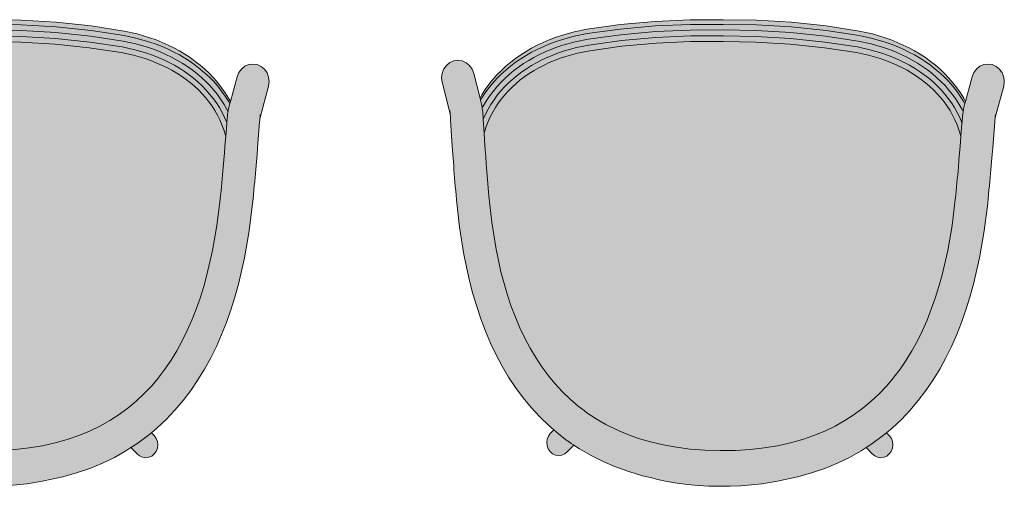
# Model space of a CAD drawing. Header units: millimetres. Extents: x 31882 to 271790, y -35693 to 24917.
# Tile 399 of 524: x 150690 to 151602, y 10075 to 10508. Entities that reach past the tile are written whole.
import ezdxf

# ---------------------------------------------------------------- set-up
doc = ezdxf.new("R2010")
doc.units = ezdxf.units.MM
doc.header["$MEASUREMENT"] = 0
for name, color, linetype, lineweight in [('02_Elevation 00', 8, 'Continuous', 9), ('08_Hatch', 140, 'Continuous', 9), ('@00 Furniture', 14, 'Continuous', 15)]:
    doc.layers.add(name, color=color, linetype=linetype, lineweight=lineweight)

# ---------------------------------------------------------------- blocks, each defined once
blk = doc.blocks.new('bar chair')
at = {"layer": '08_Hatch', "true_color": 0xffffff}
h = blk.add_hatch(color=7, dxfattribs=at)
h.dxf.hatch_style = 1
h.paths.add_polyline_path([(9242.5, 11904.13), (9232.37, 11900.29), (9222.53, 11896.11), (9213.02, 11891.6), (9203.84, 11886.73), (9195.01, 11881.5), (9186.53, 11875.91), (9178.43, 11869.94), (9170.71, 11863.58), (9163.37, 11856.81), (9156.44, 11849.64), (9149.92, 11842.03), (9145.71, 11836.48), (9143.81, 11833.97), (9138.14, 11825.45), (9132.91, 11816.44), (9128.14, 11806.93), (9123.84, 11796.89), (9120.04, 11786.31), (9116.74, 11775.16), (9113.98, 11763.43), (9111.76, 11751.09), (9110.13, 11738.14), (9109.09, 11724.56), (9108.67, 11710.34), (9108.89, 11696.11), (9109.74, 11682.51), (9111.2, 11669.54), (9113.23, 11657.17), (9115.84, 11645.4), (9118.97, 11634.21), (9122.63, 11623.57), (9126.79, 11613.48), (9131.43, 11603.9), (9136.53, 11594.82), (9142.08, 11586.22), (9143.94, 11583.7), (9148.08, 11578.08), (9154.49, 11570.38), (9161.32, 11563.11), (9168.56, 11556.24), (9176.2, 11549.78), (9176.68, 11549.41), (9184.22, 11543.69), (9192.61, 11537.98), (9201.37, 11532.63), (9210.48, 11527.63), (9219.93, 11522.99), (9229.7, 11518.68), (9239.78, 11514.7), (9250.16, 11511.04), (9260.81, 11507.7), (9271.6, 11504.7), (9294.26, 11499.49), (9317.6, 11495.45), (9341.77, 11492.44), (9345.52, 11492.06), (9349.4, 11491.68), (9353.23, 11491.31), (9357.01, 11490.95), (9360.73, 11490.6), (9364.39, 11490.27), (9367.98, 11489.94), (9371.51, 11489.63), (9378.32, 11489.05), (9384.78, 11488.5), (9390.87, 11488.01), (9400.24, 11487.26), (9401.46, 11487.57), (9406.25, 11489.06), (9410.9, 11490.79), (9415.42, 11492.76), (9419.8, 11494.95), (9424.05, 11497.36), (9428.16, 11500), (9432.14, 11502.85), (9435.97, 11505.9), (9439.67, 11509.16), (9443.23, 11512.62), (9446.65, 11516.28), (9449.92, 11520.11), (9453.04, 11524.13), (9456.01, 11528.33), (9458.83, 11532.69), (9461.49, 11537.22), (9463.99, 11541.9), (9466.33, 11546.73), (9468.5, 11551.71), (9470.51, 11556.81), (9472.32, 11561.99), (9475.49, 11572.88), (9477.94, 11584.14), (9482.47, 11613.89), (9485.74, 11645.59), (9487.64, 11677.41), (9488.1, 11707.69), (9488.06, 11737.96), (9486.61, 11769.81), (9483.78, 11801.55), (9479.67, 11831.37), (9477.38, 11842.66), (9474.36, 11853.59), (9472.61, 11858.79), (9470.68, 11863.92), (9468.58, 11868.93), (9466.3, 11873.79), (9463.87, 11878.51), (9461.27, 11883.07), (9458.52, 11887.47), (9455.6, 11891.71), (9452.54, 11895.77), (9449.32, 11899.66), (9445.96, 11903.36), (9442.45, 11906.86), (9438.8, 11910.18), (9435, 11913.29), (9431.07, 11916.19), (9426.99, 11918.88), (9422.78, 11921.36), (9418.43, 11923.61), (9413.94, 11925.64), (9409.31, 11927.43), (9404.54, 11928.99), (9403.32, 11929.32), (9396.83, 11928.9), (9387.85, 11928.29), (9381.38, 11927.84), (9374.56, 11927.35), (9371.04, 11927.08), (9367.44, 11926.81), (9363.77, 11926.53), (9360.05, 11926.23), (9356.27, 11925.93), (9352.43, 11925.61), (9348.54, 11925.28), (9344.79, 11924.95), (9320.58, 11922.29), (9297.18, 11918.57), (9274.45, 11913.68), (9263.62, 11910.83), (9252.93, 11907.64)])
h.paths.add_polyline_path([(9093.53, 11807.46), (9089.15, 11795.28), (9085.38, 11782.55), (9083.3, 11773.72), (9083.06, 11772.86), (9081.96, 11768.48), (9080.05, 11759.57), (9078.47, 11750.27), (9077.23, 11740.71), (9076.33, 11730.95), (9075.76, 11721.05), (9075.52, 11711.08), (9075.62, 11701.12), (9076.05, 11691.21), (9076.82, 11681.44), (9077.93, 11671.86), (9079.37, 11662.54), (9081.01, 11654.35), (9081.44, 11651.77), (9084.38, 11638.45), (9087.96, 11625.68), (9092.17, 11613.43), (9096.99, 11601.72), (9102.41, 11590.54), (9108.4, 11579.89), (9111.42, 11575.2), (9114.94, 11569.76), (9122.01, 11560.15), (9125.25, 11556.26), (9129.59, 11551.06), (9137.65, 11542.48), (9146.16, 11534.41), (9155.1, 11526.83), (9164.45, 11519.73), (9174.18, 11513.12), (9184.25, 11506.96), (9194.66, 11501.25), (9205.38, 11495.98), (9216.39, 11491.13), (9227.66, 11486.68), (9239.18, 11482.62), (9250.93, 11478.93), (9263.01, 11475.57), (9287.36, 11469.98), (9312.47, 11465.63), (9337.91, 11462.46), (9342.21, 11462.03), (9346.3, 11461.63), (9350.32, 11461.23), (9354.29, 11460.86), (9358.21, 11460.49), (9362.05, 11460.14), (9365.81, 11459.8), (9369.5, 11459.48), (9376.62, 11458.86), (9383.36, 11458.3), (9389.69, 11457.78), (9413.7, 11455.88), (9415.29, 11455.75), (9417.63, 11455.55), (9417.64, 11455.55), (9419.57, 11455.36), (9419.9, 11455.33), (9419.02, 11455.42), (9417.95, 11455.52), (9417.65, 11455.54), (9446.88, 11447.58), (9451.06, 11447.04), (9455.24, 11447.53), (9459.14, 11449.02), (9462.5, 11451.4), (9465.09, 11454.53), (9466.73, 11458.17), (9467.31, 11462.09), (9466.79, 11466.01), (9465.2, 11469.68), (9462.65, 11472.83), (9459.33, 11475.26), (9455.45, 11476.8), (9432.65, 11483.01), (9430.69, 11483.55), (9425.8, 11484.88), (9425.48, 11484.94), (9424.96, 11485.01), (9423.29, 11485.23), (9423.23, 11485.2), (9420.83, 11485.55), (9420.15, 11485.63), (9419.28, 11485.72), (9418.24, 11485.81), (9417.02, 11485.92), (9415.64, 11486.04), (9414.1, 11486.17), (9412.64, 11486.28), (9412.61, 11486.27), (9412.39, 11486.3), (9412.23, 11486.32), (9400.24, 11487.26), (9390.87, 11488.01), (9384.78, 11488.5), (9378.32, 11489.05), (9371.51, 11489.63), (9367.98, 11489.94), (9364.39, 11490.27), (9360.73, 11490.6), (9357.01, 11490.95), (9353.23, 11491.31), (9349.4, 11491.68), (9345.52, 11492.06), (9341.77, 11492.44), (9317.6, 11495.45), (9294.26, 11499.49), (9271.6, 11504.7), (9260.81, 11507.7), (9250.16, 11511.04), (9239.78, 11514.7), (9229.7, 11518.68), (9219.93, 11522.99), (9210.48, 11527.63), (9201.37, 11532.63), (9192.61, 11537.98), (9184.22, 11543.69), (9176.68, 11549.41), (9176.2, 11549.78), (9168.56, 11556.24), (9161.32, 11563.11), (9154.49, 11570.38), (9148.08, 11578.08), (9143.94, 11583.7), (9142.08, 11586.22), (9136.53, 11594.82), (9131.43, 11603.9), (9126.79, 11613.48), (9122.63, 11623.57), (9118.97, 11634.21), (9115.84, 11645.4), (9113.23, 11657.17), (9111.2, 11669.54), (9109.74, 11682.51), (9108.89, 11696.11), (9108.67, 11710.34), (9109.09, 11724.56), (9110.13, 11738.14), (9111.76, 11751.09), (9113.98, 11763.43), (9116.74, 11775.16), (9120.04, 11786.31), (9123.84, 11796.89), (9128.14, 11806.93), (9132.91, 11816.44), (9138.14, 11825.45), (9143.81, 11833.97), (9145.71, 11836.48), (9149.92, 11842.03), (9156.44, 11849.64), (9163.37, 11856.81), (9170.71, 11863.58), (9178.43, 11869.94), (9178.93, 11870.3), (9186.53, 11875.91), (9195.01, 11881.5), (9203.84, 11886.73), (9213.02, 11891.6), (9222.53, 11896.11), (9232.37, 11900.29), (9242.5, 11904.13), (9252.93, 11907.64), (9263.62, 11910.83), (9274.45, 11913.68), (9297.18, 11918.57), (9320.58, 11922.29), (9344.79, 11924.95), (9348.54, 11925.28), (9352.43, 11925.61), (9356.27, 11925.93), (9360.05, 11926.23), (9363.77, 11926.53), (9367.44, 11926.81), (9371.04, 11927.08), (9374.56, 11927.35), (9381.38, 11927.84), (9387.85, 11928.29), (9396.83, 11928.9), (9403.32, 11929.32), (9415.32, 11930.09), (9416.35, 11930.16), (9416.36, 11930.16), (9417.2, 11930.22), (9418.74, 11930.32), (9420.12, 11930.42), (9421.34, 11930.51), (9422.39, 11930.6), (9423.25, 11930.67), (9423.94, 11930.74), (9426.38, 11931.04), (9428.08, 11931.22), (9428.6, 11931.29), (9428.92, 11931.35), (9433.82, 11932.61), (9435.78, 11933.11), (9458.67, 11939.01), (9462.58, 11940.49), (9465.94, 11942.87), (9468.52, 11945.99), (9470.16, 11949.63), (9470.74, 11953.55), (9470.22, 11957.48), (9468.63, 11961.15), (9466.09, 11964.3), (9462.76, 11966.74), (9458.88, 11968.28), (9454.7, 11968.83), (9450.52, 11968.35), (9421.18, 11960.79), (9421.48, 11960.81), (9423.1, 11960.94), (9423.43, 11960.98), (9422.55, 11960.9), (9421.17, 11960.79), (9421.18, 11960.79), (9420.23, 11960.72), (9418.81, 11960.62), (9417.22, 11960.51), (9415.47, 11960.39), (9396.18, 11959.14), (9386.85, 11958.51), (9380.1, 11958.04), (9372.98, 11957.53), (9369.29, 11957.25), (9365.52, 11956.97), (9361.67, 11956.67), (9357.75, 11956.36), (9353.78, 11956.04), (9349.75, 11955.7), (9345.66, 11955.36), (9341.35, 11954.98), (9315.86, 11952.17), (9290.69, 11948.17), (9266.27, 11942.92), (9254.15, 11939.73), (9242.35, 11936.21), (9230.77, 11932.31), (9219.44, 11928.02), (9208.37, 11923.32), (9197.58, 11918.2), (9187.09, 11912.63), (9176.92, 11906.62), (9167.11, 11900.14), (9157.66, 11893.18), (9148.61, 11885.73), (9139.99, 11877.77), (9131.81, 11869.31), (9127.88, 11864.72), (9124.11, 11860.32), (9117.87, 11852.21), (9117.26, 11851.34), (9116.9, 11850.81), (9116.4, 11850.13), (9115.29, 11848.5), (9113.94, 11846.39), (9113.73, 11846.04), (9113.72, 11846.04), (9110.22, 11840.77), (9104.08, 11830.2), (9098.51, 11819.1)])
h.paths.add_polyline_path([(9111.42, 11575.2), (9105.62, 11569.52), (9103.7, 11567.21), (9102.48, 11564.51), (9102.06, 11561.61), (9102.44, 11558.7), (9103.62, 11555.98), (9105.51, 11553.64), (9107.97, 11551.84), (9110.85, 11550.7), (9113.95, 11550.29), (9117.05, 11550.65), (9119.95, 11551.75), (9122.44, 11553.51), (9125.25, 11556.26), (9122.01, 11560.15), (9114.94, 11569.76)], flags=17)
h.paths.add_polyline_path([(9116.19, 11871.32), (9113.09, 11870.96), (9110.19, 11869.86), (9107.7, 11868.09), (9105.78, 11865.78), (9104.57, 11863.08), (9104.14, 11860.17), (9104.53, 11857.27), (9105.7, 11854.55), (9107.59, 11852.22), (9113.72, 11846.04), (9113.76, 11846.09), (9113.94, 11846.39), (9115.29, 11848.5), (9116.4, 11850.13), (9116.9, 11850.81), (9117.26, 11851.34), (9117.87, 11852.21), (9124.11, 11860.32), (9127.88, 11864.72), (9124.63, 11867.99), (9122.17, 11869.78), (9119.29, 11870.92)], flags=17)
h.paths.add_polyline_path([(9484.86, 11832.14), (9482.51, 11843.73), (9479.41, 11854.94), (9477.6, 11860.34), (9475.6, 11865.64), (9473.43, 11870.81), (9471.08, 11875.85), (9468.55, 11880.74), (9465.86, 11885.47), (9462.99, 11890.05), (9459.96, 11894.46), (9456.76, 11898.7), (9453.4, 11902.76), (9449.87, 11906.64), (9446.19, 11910.32), (9442.35, 11913.8), (9438.35, 11917.08), (9434.2, 11920.14), (9429.9, 11922.98), (9425.44, 11925.6), (9420.84, 11927.99), (9416.08, 11930.14), (9415.73, 11930.12), (9415.32, 11930.09), (9403.32, 11929.32), (9404.54, 11928.99), (9409.31, 11927.43), (9413.94, 11925.64), (9418.43, 11923.61), (9422.78, 11921.36), (9426.99, 11918.88), (9431.07, 11916.19), (9435, 11913.29), (9438.8, 11910.18), (9442.45, 11906.86), (9445.96, 11903.36), (9449.32, 11899.66), (9452.54, 11895.77), (9455.6, 11891.71), (9458.52, 11887.47), (9461.27, 11883.07), (9463.87, 11878.51), (9466.3, 11873.79), (9468.58, 11868.93), (9470.68, 11863.92), (9472.61, 11858.79), (9474.36, 11853.59), (9477.38, 11842.66), (9479.67, 11831.37), (9483.78, 11801.55), (9486.61, 11769.81), (9488.06, 11737.96), (9488.1, 11707.69), (9487.64, 11677.41), (9485.74, 11645.59), (9482.47, 11613.89), (9477.94, 11584.14), (9475.49, 11572.88), (9472.32, 11561.99), (9470.51, 11556.81), (9468.5, 11551.71), (9466.33, 11546.73), (9463.99, 11541.9), (9461.49, 11537.22), (9458.83, 11532.69), (9456.01, 11528.33), (9453.04, 11524.13), (9449.92, 11520.11), (9446.65, 11516.28), (9443.23, 11512.62), (9439.67, 11509.16), (9435.97, 11505.9), (9432.14, 11502.85), (9428.16, 11500), (9424.05, 11497.36), (9419.8, 11494.95), (9415.42, 11492.76), (9410.9, 11490.79), (9406.25, 11489.06), (9401.46, 11487.57), (9400.24, 11487.26), (9412.23, 11486.32), (9412.39, 11486.3), (9412.61, 11486.27), (9412.64, 11486.28), (9412.98, 11486.26), (9417.77, 11488.34), (9422.41, 11490.67), (9426.9, 11493.22), (9431.24, 11496.01), (9435.44, 11499.01), (9439.48, 11502.23), (9443.37, 11505.66), (9447.1, 11509.29), (9450.68, 11513.11), (9454.1, 11517.12), (9457.35, 11521.32), (9460.45, 11525.69), (9463.38, 11530.23), (9466.14, 11534.93), (9468.73, 11539.78), (9471.15, 11544.78), (9473.4, 11549.92), (9475.47, 11555.19), (9477.36, 11560.57), (9480.61, 11571.73), (9483.12, 11583.29), (9487.69, 11613.3), (9490.98, 11645.21), (9492.89, 11677.24), (9493.35, 11707.65), (9493.31, 11738.07), (9491.85, 11770.12), (9489.01, 11802.07)])
h.paths.add_polyline_path([(9490.32, 11832.95), (9487.9, 11844.86), (9484.73, 11856.37), (9482.84, 11861.98), (9480.78, 11867.46), (9478.53, 11872.8), (9476.1, 11878.01), (9473.48, 11883.08), (9470.68, 11888), (9467.7, 11892.77), (9464.54, 11897.36), (9461.2, 11901.79), (9457.69, 11906.03), (9454, 11910.09), (9450.13, 11913.96), (9446.09, 11917.62), (9441.88, 11921.07), (9437.5, 11924.3), (9432.96, 11927.3), (9428.25, 11930.07), (9426.38, 11931.04), (9423.94, 11930.74), (9423.25, 11930.67), (9422.39, 11930.6), (9421.34, 11930.51), (9420.12, 11930.42), (9418.74, 11930.32), (9417.2, 11930.22), (9416.73, 11930.19), (9416.36, 11930.16), (9416.08, 11930.14), (9420.84, 11927.99), (9425.44, 11925.6), (9429.9, 11922.98), (9434.2, 11920.14), (9438.35, 11917.08), (9442.35, 11913.8), (9446.19, 11910.32), (9449.87, 11906.64), (9453.4, 11902.76), (9456.76, 11898.7), (9459.96, 11894.46), (9462.99, 11890.05), (9465.86, 11885.47), (9468.55, 11880.74), (9471.08, 11875.85), (9473.43, 11870.81), (9475.6, 11865.64), (9477.6, 11860.34), (9479.41, 11854.94), (9482.51, 11843.73), (9484.86, 11832.14), (9489.01, 11802.07), (9491.85, 11770.12), (9493.31, 11738.07), (9493.35, 11707.65), (9492.89, 11677.24), (9490.98, 11645.21), (9487.69, 11613.3), (9483.12, 11583.29), (9480.61, 11571.73), (9477.36, 11560.57), (9475.47, 11555.19), (9473.4, 11549.92), (9471.15, 11544.78), (9468.73, 11539.78), (9466.14, 11534.93), (9463.38, 11530.23), (9460.45, 11525.69), (9457.35, 11521.32), (9454.1, 11517.12), (9450.68, 11513.11), (9447.1, 11509.29), (9443.37, 11505.66), (9439.48, 11502.23), (9435.44, 11499.01), (9431.24, 11496.01), (9426.9, 11493.22), (9422.41, 11490.67), (9417.77, 11488.34), (9412.98, 11486.26), (9413.27, 11486.23), (9413.63, 11486.2), (9414.1, 11486.17), (9415.64, 11486.04), (9417.02, 11485.92), (9418.24, 11485.81), (9419.28, 11485.72), (9420.15, 11485.63), (9420.83, 11485.55), (9423.23, 11485.2), (9425.15, 11486.16), (9429.9, 11488.86), (9434.49, 11491.8), (9438.91, 11494.97), (9443.17, 11498.36), (9447.25, 11501.97), (9451.17, 11505.77), (9454.92, 11509.78), (9458.49, 11513.98), (9461.89, 11518.36), (9465.12, 11522.91), (9468.16, 11527.63), (9471.03, 11532.51), (9473.72, 11537.54), (9476.23, 11542.72), (9478.55, 11548.03), (9480.69, 11553.48), (9482.65, 11559.07), (9485.99, 11570.52), (9488.57, 11582.4), (9493.18, 11612.68), (9496.49, 11644.81), (9498.42, 11677.05), (9498.88, 11707.61), (9498.84, 11738.17), (9497.37, 11770.44), (9494.51, 11802.61)])
h.paths.add_polyline_path([(9495.51, 11833.72), (9493.03, 11845.94), (9489.78, 11857.72), (9487.83, 11863.54), (9485.7, 11869.18), (9483.38, 11874.69), (9480.87, 11880.07), (9478.16, 11885.31), (9475.27, 11890.41), (9472.18, 11895.34), (9468.89, 11900.12), (9465.42, 11904.72), (9461.76, 11909.14), (9457.91, 11913.38), (9453.87, 11917.41), (9449.65, 11921.24), (9445.24, 11924.86), (9440.64, 11928.25), (9435.87, 11931.4), (9433.82, 11932.61), (9428.92, 11931.35), (9428.6, 11931.29), (9428.08, 11931.22), (9426.38, 11931.04), (9428.25, 11930.07), (9432.96, 11927.3), (9437.5, 11924.3), (9441.88, 11921.07), (9446.09, 11917.62), (9450.13, 11913.96), (9454, 11910.09), (9457.69, 11906.03), (9461.2, 11901.79), (9464.54, 11897.36), (9467.7, 11892.77), (9470.68, 11888), (9473.48, 11883.08), (9476.1, 11878.01), (9478.53, 11872.8), (9480.78, 11867.46), (9482.84, 11861.98), (9484.73, 11856.37), (9487.9, 11844.86), (9490.32, 11832.95), (9494.51, 11802.61), (9497.37, 11770.44), (9498.84, 11738.17), (9498.88, 11707.61), (9498.42, 11677.05), (9496.49, 11644.81), (9493.18, 11612.68), (9488.57, 11582.4), (9485.99, 11570.52), (9482.65, 11559.07), (9480.69, 11553.48), (9478.55, 11548.03), (9476.23, 11542.72), (9473.72, 11537.54), (9471.03, 11532.51), (9468.16, 11527.63), (9465.12, 11522.91), (9461.89, 11518.36), (9458.49, 11513.98), (9454.92, 11509.78), (9451.17, 11505.77), (9447.25, 11501.97), (9443.17, 11498.36), (9438.91, 11494.97), (9434.49, 11491.8), (9429.9, 11488.86), (9425.15, 11486.16), (9423.29, 11485.23), (9424.96, 11485.01), (9425.48, 11484.94), (9425.8, 11484.88), (9430.69, 11483.55), (9432.75, 11484.72), (9437.57, 11487.81), (9442.21, 11491.13), (9446.67, 11494.69), (9450.95, 11498.46), (9455.04, 11502.44), (9458.95, 11506.62), (9462.67, 11510.99), (9466.21, 11515.54), (9469.56, 11520.27), (9472.72, 11525.16), (9475.69, 11530.21), (9478.46, 11535.42), (9481.05, 11540.76), (9483.45, 11546.24), (9485.65, 11551.85), (9487.69, 11557.64), (9491.1, 11569.38), (9493.75, 11581.56), (9498.4, 11612.09), (9501.73, 11644.43), (9503.67, 11676.87), (9504.13, 11707.57), (9504.1, 11738.28), (9502.61, 11770.74), (9499.74, 11803.13)])
h.paths.add_polyline_path([(9499.64, 11833.69), (9497.11, 11845.91), (9493.79, 11857.69), (9491.8, 11863.51), (9489.63, 11869.15), (9487.26, 11874.66), (9484.7, 11880.05), (9481.94, 11885.29), (9478.98, 11890.38), (9475.83, 11895.32), (9472.48, 11900.09), (9468.94, 11904.7), (9465.2, 11909.12), (9461.28, 11913.35), (9457.16, 11917.39), (9452.85, 11921.22), (9448.35, 11924.84), (9443.66, 11928.23), (9438.79, 11931.38), (9435.78, 11933.11), (9433.82, 11932.61), (9435.87, 11931.4), (9440.64, 11928.25), (9445.24, 11924.86), (9449.65, 11921.24), (9453.87, 11917.41), (9457.91, 11913.38), (9461.76, 11909.14), (9465.42, 11904.72), (9468.89, 11900.12), (9472.18, 11895.34), (9475.27, 11890.41), (9478.16, 11885.31), (9480.87, 11880.07), (9483.38, 11874.69), (9485.7, 11869.18), (9487.83, 11863.54), (9489.78, 11857.72), (9493.03, 11845.94), (9495.51, 11833.72), (9499.74, 11803.13), (9502.61, 11770.74), (9504.1, 11738.28), (9504.13, 11707.57), (9503.67, 11676.87), (9501.73, 11644.43), (9498.4, 11612.09), (9493.75, 11581.56), (9491.1, 11569.38), (9487.69, 11557.64), (9485.65, 11551.85), (9483.45, 11546.24), (9481.05, 11540.76), (9478.46, 11535.42), (9475.69, 11530.21), (9472.72, 11525.16), (9469.56, 11520.27), (9466.21, 11515.54), (9462.67, 11510.99), (9458.95, 11506.62), (9455.04, 11502.44), (9450.95, 11498.46), (9446.67, 11494.69), (9442.21, 11491.13), (9437.57, 11487.81), (9432.75, 11484.72), (9430.69, 11483.55), (9432.65, 11483.01), (9435.67, 11484.7), (9440.59, 11487.79), (9445.32, 11491.11), (9449.87, 11494.66), (9454.23, 11498.43), (9458.41, 11502.41), (9462.39, 11506.59), (9466.19, 11510.96), (9469.8, 11515.52), (9473.21, 11520.24), (9476.43, 11525.14), (9479.46, 11530.19), (9482.29, 11535.39), (9484.93, 11540.74), (9487.38, 11546.22), (9489.62, 11551.83), (9491.7, 11557.62), (9495.18, 11569.35), (9497.88, 11581.53), (9502.62, 11612.06), (9506.01, 11644.4), (9507.98, 11676.84), (9508.45, 11707.54), (9508.41, 11738.25), (9506.89, 11770.71), (9503.95, 11803.1)])
at = {"layer": '@00 Furniture'}
for p, q in [((9421.18, 11960.79, 0), (9450.52, 11968.35, 0)), ((9450.52, 11968.35, 0), (9454.7, 11968.83, 0)), ((9454.7, 11968.83, 0), (9458.88, 11968.28, 0)), ((9462.76, 11966.74, 0), (9458.88, 11968.28, 0)), ((9396.18, 11959.14, 0), (9386.85, 11958.51, 0)), ((9415.47, 11960.39, 0), (9396.18, 11959.14, 0)), ((9417.22, 11960.51, 0), (9415.47, 11960.39, 0)), ((9418.81, 11960.62, 0), (9417.22, 11960.51, 0)), ((9420.23, 11960.72, 0), (9418.81, 11960.62, 0)), ((9421.18, 11960.79, 0), (9420.23, 11960.72, 0)), ((9421.48, 11960.81, 0), (9421.18, 11960.79, 0)), ((9422.55, 11960.9, 0), (9421.48, 11960.81, 0)), ((9423.43, 11960.98, 0), (9422.55, 11960.9, 0)), ((9424.13, 11961.05, 0), (9423.43, 11960.98, 0)), ((9466.09, 11964.3, 0), (9462.76, 11966.74, 0)), ((9468.63, 11961.15, 0), (9466.09, 11964.3, 0)), ((9470.22, 11957.48, 0), (9468.63, 11961.15, 0)), ((9315.86, 11952.17, 0), (9290.69, 11948.17, 0)), ((9341.35, 11954.98, 0), (9315.86, 11952.17, 0)), ((9345.66, 11955.36, 0), (9341.35, 11954.98, 0)), ((9349.75, 11955.7, 0), (9345.66, 11955.36, 0)), ((9353.78, 11956.04, 0), (9349.75, 11955.7, 0)), ((9357.75, 11956.36, 0), (9353.78, 11956.04, 0)), ((9361.67, 11956.67, 0), (9357.75, 11956.36, 0)), ((9365.52, 11956.97, 0), (9361.67, 11956.67, 0)), ((9369.29, 11957.25, 0), (9365.52, 11956.97, 0)), ((9372.98, 11957.53, 0), (9369.29, 11957.25, 0)), ((9372.98, 11957.53, 0), (9380.1, 11958.04, 0)), ((9380.1, 11958.04, 0), (9386.85, 11958.51, 0)), ((9470.16, 11949.63, 0), (9470.74, 11953.55, 0)), ((9470.74, 11953.55, 0), (9470.22, 11957.48, 0)), ((9266.27, 11942.92, 0), (9254.15, 11939.73, 0)), ((9290.69, 11948.17, 0), (9266.27, 11942.92, 0)), ((9462.58, 11940.49, 0), (9465.94, 11942.87, 0)), ((9465.94, 11942.87, 0), (9468.52, 11945.99, 0)), ((9468.52, 11945.99, 0), (9470.16, 11949.63, 0)), ((9230.77, 11932.31, 0), (9219.44, 11928.02, 0)), ((9242.35, 11936.21, 0), (9230.77, 11932.31, 0)), ((9254.15, 11939.73, 0), (9242.35, 11936.21, 0)), ((9433.82, 11932.61, 0), (9428.92, 11931.35, 0)), ((9435.78, 11933.11, 0), (9433.82, 11932.61, 0)), ((9433.82, 11932.61, 0), (9435.87, 11931.4, 0)), ((9458.67, 11939.01, 0), (9435.78, 11933.11, 0)), ((9435.78, 11933.11, 0), (9438.79, 11931.38, 0)), ((9458.67, 11939.01, 0), (9462.58, 11940.49, 0)), ((9208.37, 11923.32, 0), (9197.58, 11918.2, 0)), ((9219.44, 11928.02, 0), (9208.37, 11923.32, 0)), ((9320.58, 11922.29, 0), (9344.79, 11924.95, 0)), ((9344.79, 11924.95, 0), (9348.54, 11925.28, 0)), ((9348.54, 11925.28, 0), (9352.43, 11925.61, 0)), ((9352.43, 11925.61, 0), (9356.27, 11925.93, 0)), ((9356.27, 11925.93, 0), (9360.05, 11926.23, 0)), ((9360.05, 11926.23, 0), (9363.77, 11926.53, 0)), ((9363.77, 11926.53, 0), (9367.44, 11926.81, 0)), ((9367.44, 11926.81, 0), (9371.04, 11927.08, 0)), ((9371.04, 11927.08, 0), (9374.56, 11927.35, 0)), ((9374.56, 11927.35, 0), (9381.38, 11927.84, 0)), ((9381.38, 11927.84, 0), (9387.85, 11928.29, 0)), ((9396.83, 11928.9, 0), (9387.85, 11928.29, 0)), ((9403.32, 11929.32, 0), (9396.83, 11928.9, 0)), ((9415.32, 11930.09, 0), (9403.32, 11929.32, 0)), ((9403.32, 11929.32, 0), (9404.54, 11928.99, 0)), ((9404.54, 11928.99, 0), (9409.31, 11927.43, 0)), ((9409.31, 11927.43, 0), (9413.94, 11925.64, 0)), ((9413.94, 11925.64, 0), (9418.43, 11923.61, 0)), ((9415.32, 11930.09, 0), (9415.73, 11930.12, 0)), ((9415.73, 11930.12, 0), (9416.08, 11930.14, 0)), ((9416.08, 11930.14, 0), (9416.36, 11930.16, 0)), ((9416.08, 11930.14, 0), (9420.84, 11927.99, 0)), ((9416.36, 11930.16, 0), (9416.73, 11930.19, 0)), ((9416.73, 11930.19, 0), (9417.2, 11930.22, 0)), ((9417.2, 11930.22, 0), (9418.74, 11930.32, 0)), ((9418.43, 11923.61, 0), (9422.78, 11921.36, 0)), ((9418.74, 11930.32, 0), (9420.12, 11930.42, 0)), ((9420.12, 11930.42, 0), (9421.34, 11930.51, 0)), ((9420.84, 11927.99, 0), (9425.44, 11925.6, 0)), ((9421.34, 11930.51, 0), (9422.39, 11930.6, 0)), ((9422.39, 11930.6, 0), (9423.25, 11930.67, 0)), ((9423.25, 11930.67, 0), (9423.94, 11930.74, 0)), ((9423.94, 11930.74, 0), (9426.38, 11931.04, 0)), ((9425.44, 11925.6, 0), (9429.9, 11922.98, 0)), ((9426.38, 11931.04, 0), (9428.08, 11931.22, 0)), ((9428.25, 11930.07, 0), (9426.38, 11931.04, 0)), ((9428.6, 11931.29, 0), (9428.08, 11931.22, 0)), ((9432.96, 11927.3, 0), (9428.25, 11930.07, 0)), ((9428.92, 11931.35, 0), (9428.6, 11931.29, 0)), ((9429.9, 11922.98, 0), (9434.2, 11920.14, 0)), ((9437.5, 11924.3, 0), (9432.96, 11927.3, 0)), ((9435.87, 11931.4, 0), (9440.64, 11928.25, 0)), ((9441.88, 11921.07, 0), (9437.5, 11924.3, 0)), ((9438.79, 11931.38, 0), (9443.66, 11928.23, 0)), ((9440.64, 11928.25, 0), (9445.24, 11924.86, 0)), ((9443.66, 11928.23, 0), (9448.35, 11924.84, 0)), ((9445.24, 11924.86, 0), (9449.65, 11921.24, 0)), ((9448.35, 11924.84, 0), (9452.85, 11921.22, 0)), ((9197.58, 11918.2, 0), (9187.09, 11912.63, 0)), ((9263.62, 11910.83, 0), (9274.45, 11913.68, 0)), ((9274.45, 11913.68, 0), (9297.18, 11918.57, 0)), ((9297.18, 11918.57, 0), (9320.58, 11922.29, 0)), ((9422.78, 11921.36, 0), (9426.99, 11918.88, 0)), ((9426.99, 11918.88, 0), (9431.07, 11916.19, 0)), ((9431.07, 11916.19, 0), (9435, 11913.29, 0)), ((9434.2, 11920.14, 0), (9438.35, 11917.08, 0)), ((9435, 11913.29, 0), (9438.8, 11910.18, 0)), ((9438.35, 11917.08, 0), (9442.35, 11913.8, 0)), ((9446.09, 11917.62, 0), (9441.88, 11921.07, 0)), ((9442.35, 11913.8, 0), (9446.19, 11910.32, 0)), ((9450.13, 11913.96, 0), (9446.09, 11917.62, 0)), ((9449.65, 11921.24, 0), (9453.87, 11917.41, 0)), ((9454, 11910.09, 0), (9450.13, 11913.96, 0)), ((9452.85, 11921.22, 0), (9457.16, 11917.39, 0)), ((9453.87, 11917.41, 0), (9457.91, 11913.38, 0)), ((9457.16, 11917.39, 0), (9461.28, 11913.35, 0)), ((9457.91, 11913.38, 0), (9461.76, 11909.14, 0)), ((9461.28, 11913.35, 0), (9465.2, 11909.12, 0)), ((9176.92, 11906.62, 0), (9167.11, 11900.14, 0)), ((9187.09, 11912.63, 0), (9176.92, 11906.62, 0)), ((9232.37, 11900.29, 0), (9242.5, 11904.13, 0)), ((9242.5, 11904.13, 0), (9252.93, 11907.64, 0)), ((9252.93, 11907.64, 0), (9263.62, 11910.83, 0)), ((9438.8, 11910.18, 0), (9442.45, 11906.86, 0)), ((9442.45, 11906.86, 0), (9445.96, 11903.36, 0)), ((9446.19, 11910.32, 0), (9449.87, 11906.64, 0)), ((9449.87, 11906.64, 0), (9453.4, 11902.76, 0)), ((9457.69, 11906.03, 0), (9454, 11910.09, 0)), ((9461.2, 11901.79, 0), (9457.69, 11906.03, 0)), ((9461.76, 11909.14, 0), (9465.42, 11904.72, 0)), ((9465.2, 11909.12, 0), (9468.94, 11904.7, 0)), ((9465.42, 11904.72, 0), (9468.89, 11900.12, 0)), ((9468.94, 11904.7, 0), (9472.48, 11900.09, 0)), ((9167.11, 11900.14, 0), (9157.66, 11893.18, 0)), ((9213.02, 11891.6, 0), (9222.53, 11896.11, 0)), ((9222.53, 11896.11, 0), (9232.37, 11900.29, 0)), ((9445.96, 11903.36, 0), (9449.32, 11899.66, 0)), ((9449.32, 11899.66, 0), (9452.54, 11895.77, 0)), ((9452.54, 11895.77, 0), (9455.6, 11891.71, 0)), ((9453.4, 11902.76, 0), (9456.76, 11898.7, 0)), ((9456.76, 11898.7, 0), (9459.96, 11894.46, 0)), ((9464.54, 11897.36, 0), (9461.2, 11901.79, 0)), ((9467.7, 11892.77, 0), (9464.54, 11897.36, 0)), ((9468.89, 11900.12, 0), (9472.18, 11895.34, 0)), ((9472.18, 11895.34, 0), (9475.27, 11890.41, 0)), ((9472.48, 11900.09, 0), (9475.83, 11895.32, 0)), ((9475.83, 11895.32, 0), (9478.98, 11890.38, 0)), ((9157.66, 11893.18, 0), (9148.61, 11885.73, 0)), ((9195.01, 11881.5, 0), (9203.84, 11886.73, 0)), ((9203.84, 11886.73, 0), (9213.02, 11891.6, 0)), ((9455.6, 11891.71, 0), (9458.52, 11887.47, 0)), ((9458.52, 11887.47, 0), (9461.27, 11883.07, 0)), ((9459.96, 11894.46, 0), (9462.99, 11890.05, 0)), ((9462.99, 11890.05, 0), (9465.86, 11885.47, 0)), ((9470.68, 11888, 0), (9467.7, 11892.77, 0)), ((9473.48, 11883.08, 0), (9470.68, 11888, 0)), ((9475.27, 11890.41, 0), (9478.16, 11885.31, 0)), ((9478.98, 11890.38, 0), (9481.94, 11885.29, 0)), ((9139.99, 11877.77, 0), (9131.81, 11869.31, 0)), ((9148.61, 11885.73, 0), (9139.99, 11877.77, 0)), ((9186.53, 11875.91, 0), (9195.01, 11881.5, 0)), ((9461.27, 11883.07, 0), (9463.87, 11878.51, 0)), ((9463.87, 11878.51, 0), (9466.3, 11873.79, 0)), ((9465.86, 11885.47, 0), (9468.55, 11880.74, 0)), ((9468.55, 11880.74, 0), (9471.08, 11875.85, 0)), ((9476.1, 11878.01, 0), (9473.48, 11883.08, 0)), ((9478.53, 11872.8, 0), (9476.1, 11878.01, 0)), ((9478.16, 11885.31, 0), (9480.87, 11880.07, 0)), ((9480.87, 11880.07, 0), (9483.38, 11874.69, 0)), ((9481.94, 11885.29, 0), (9484.7, 11880.05, 0)), ((9484.7, 11880.05, 0), (9487.26, 11874.66, 0)), ((9107.7, 11868.09, 0), (9105.78, 11865.78, 0)), ((9110.19, 11869.86, 0), (9107.7, 11868.09, 0)), ((9113.09, 11870.96, 0), (9110.19, 11869.86, 0)), ((9113.09, 11870.96, 0), (9116.19, 11871.32, 0)), ((9116.19, 11871.32, 0), (9119.29, 11870.92, 0)), ((9122.17, 11869.78, 0), (9119.29, 11870.92, 0)), ((9124.63, 11867.99, 0), (9122.17, 11869.78, 0)), ((9124.63, 11867.99, 0), (9127.88, 11864.72, 0)), ((9131.81, 11869.31, 0), (9127.88, 11864.72, 0)), ((9170.71, 11863.58, 0), (9178.43, 11869.94, 0)), ((9178.43, 11869.94, 0), (9178.93, 11870.3, 0)), ((9178.93, 11870.3, 0), (9186.53, 11875.91, 0)), ((9466.3, 11873.79, 0), (9468.58, 11868.93, 0)), ((9468.58, 11868.93, 0), (9470.68, 11863.92, 0)), ((9471.08, 11875.85, 0), (9473.43, 11870.81, 0)), ((9473.43, 11870.81, 0), (9475.6, 11865.64, 0)), ((9480.78, 11867.46, 0), (9478.53, 11872.8, 0)), ((9483.38, 11874.69, 0), (9485.7, 11869.18, 0)), ((9485.7, 11869.18, 0), (9487.83, 11863.54, 0)), ((9487.26, 11874.66, 0), (9489.63, 11869.15, 0)), ((9489.63, 11869.15, 0), (9491.8, 11863.51, 0)), ((9104.57, 11863.08, 0), (9104.14, 11860.17, 0)), ((9104.14, 11860.17, 0), (9104.53, 11857.27, 0)), ((9105.78, 11865.78, 0), (9104.57, 11863.08, 0)), ((9124.11, 11860.32, 0), (9117.87, 11852.21, 0)), ((9127.88, 11864.72, 0), (9124.11, 11860.32, 0)), ((9163.37, 11856.81, 0), (9170.71, 11863.58, 0)), ((9470.68, 11863.92, 0), (9472.61, 11858.79, 0)), ((9472.61, 11858.79, 0), (9474.36, 11853.59, 0)), ((9475.6, 11865.64, 0), (9477.6, 11860.34, 0)), ((9477.6, 11860.34, 0), (9479.41, 11854.94, 0)), ((9482.84, 11861.98, 0), (9480.78, 11867.46, 0)), ((9484.73, 11856.37, 0), (9482.84, 11861.98, 0)), ((9487.83, 11863.54, 0), (9489.78, 11857.72, 0)), ((9491.8, 11863.51, 0), (9493.79, 11857.69, 0)), ((9104.53, 11857.27, 0), (9105.7, 11854.55, 0)), ((9105.7, 11854.55, 0), (9107.59, 11852.22, 0)), ((9113.72, 11846.04, 0), (9107.59, 11852.22, 0)), ((9115.29, 11848.5, 0), (9116.4, 11850.13, 0)), ((9116.9, 11850.81, 0), (9116.4, 11850.13, 0)), ((9117.26, 11851.34, 0), (9116.9, 11850.81, 0)), ((9117.26, 11851.34, 0), (9117.87, 11852.21, 0)), ((9117.87, 11852.21, 0), (9118.24, 11852.78, 0)), ((9149.92, 11842.03, 0), (9156.44, 11849.64, 0)), ((9156.44, 11849.64, 0), (9163.37, 11856.81, 0)), ((9474.36, 11853.59, 0), (9477.38, 11842.66, 0)), ((9479.41, 11854.94, 0), (9482.51, 11843.73, 0)), ((9487.9, 11844.86, 0), (9484.73, 11856.37, 0)), ((9489.78, 11857.72, 0), (9493.03, 11845.94, 0)), ((9493.79, 11857.69, 0), (9497.11, 11845.91, 0)), ((9110.22, 11840.77, 0), (9104.08, 11830.2, 0)), ((9113.72, 11846.04, 0), (9110.22, 11840.77, 0)), ((9113.76, 11846.09, 0), (9113.72, 11846.04, 0)), ((9113.76, 11846.09, 0), (9113.94, 11846.39, 0)), ((9113.94, 11846.39, 0), (9115.29, 11848.5, 0)), ((9145.71, 11836.48, 0), (9149.92, 11842.03, 0)), ((9477.38, 11842.66, 0), (9479.67, 11831.37, 0)), ((9482.51, 11843.73, 0), (9484.86, 11832.14, 0)), ((9490.32, 11832.95, 0), (9487.9, 11844.86, 0)), ((9493.03, 11845.94, 0), (9495.51, 11833.72, 0)), ((9497.11, 11845.91, 0), (9499.64, 11833.69, 0)), ((9138.14, 11825.45, 0), (9143.81, 11833.97, 0)), ((9143.81, 11833.97, 0), (9145.71, 11836.48, 0)), ((9479.67, 11831.37, 0), (9483.78, 11801.55, 0)), ((9484.86, 11832.14, 0), (9489.01, 11802.07, 0)), ((9494.51, 11802.61, 0), (9490.32, 11832.95, 0)), ((9495.51, 11833.72, 0), (9499.74, 11803.13, 0)), ((9499.64, 11833.69, 0), (9503.95, 11803.1, 0)), ((9104.08, 11830.2, 0), (9098.51, 11819.1, 0)), ((9132.91, 11816.44, 0), (9138.14, 11825.45, 0)), ((9098.51, 11819.1, 0), (9093.53, 11807.46, 0)), ((9128.14, 11806.93, 0), (9132.91, 11816.44, 0)), ((9093.53, 11807.46, 0), (9089.15, 11795.28, 0)), ((9123.84, 11796.89, 0), (9128.14, 11806.93, 0)), ((9089.15, 11795.28, 0), (9085.38, 11782.55, 0)), ((9120.04, 11786.31, 0), (9123.84, 11796.89, 0)), ((9483.78, 11801.55, 0), (9486.61, 11769.81, 0)), ((9489.01, 11802.07, 0), (9491.85, 11770.12, 0)), ((9497.37, 11770.44, 0), (9494.51, 11802.61, 0)), ((9499.74, 11803.13, 0), (9502.61, 11770.74, 0)), ((9503.95, 11803.1, 0), (9506.89, 11770.71, 0)), ((9116.74, 11775.16, 0), (9120.04, 11786.31, 0)), ((9085.38, 11782.55, 0), (9083.3, 11773.72, 0)), ((9080.05, 11759.57, 0), (9081.96, 11768.48, 0)), ((9081.96, 11768.48, 0), (9083.06, 11772.86, 0)), ((9083.06, 11772.86, 0), (9083.3, 11773.72, 0)), ((9113.98, 11763.43, 0), (9116.74, 11775.16, 0)), ((9486.61, 11769.81, 0), (9488.06, 11737.96, 0)), ((9491.85, 11770.12, 0), (9493.31, 11738.07, 0)), ((9498.84, 11738.17, 0), (9497.37, 11770.44, 0)), ((9502.61, 11770.74, 0), (9504.1, 11738.28, 0)), ((9506.89, 11770.71, 0), (9508.41, 11738.25, 0)), ((9078.47, 11750.27, 0), (9080.05, 11759.57, 0)), ((9111.76, 11751.09, 0), (9113.98, 11763.43, 0)), ((9077.23, 11740.71, 0), (9078.47, 11750.27, 0)), ((9110.13, 11738.14, 0), (9111.76, 11751.09, 0)), ((9076.33, 11730.95, 0), (9077.23, 11740.71, 0)), ((9075.76, 11721.05, 0), (9076.33, 11730.95, 0)), ((9109.09, 11724.56, 0), (9110.13, 11738.14, 0)), ((9488.06, 11737.96, 0), (9488.1, 11707.69, 0)), ((9493.31, 11738.07, 0), (9493.35, 11707.65, 0)), ((9498.88, 11707.61, 0), (9498.84, 11738.17, 0)), ((9504.1, 11738.28, 0), (9504.13, 11707.57, 0)), ((9508.41, 11738.25, 0), (9508.45, 11707.54, 0)), ((9108.67, 11710.34, 0), (9109.09, 11724.56, 0)), ((9075.52, 11711.08, 0), (9075.76, 11721.05, 0)), ((9075.62, 11701.12, 0), (9075.52, 11711.08, 0)), ((9108.89, 11696.11, 0), (9108.67, 11710.34, 0)), ((9488.1, 11707.69, 0), (9487.64, 11677.41, 0)), ((9493.35, 11707.65, 0), (9492.89, 11677.24, 0)), ((9498.42, 11677.05, 0), (9498.88, 11707.61, 0)), ((9504.13, 11707.57, 0), (9503.67, 11676.87, 0)), ((9508.45, 11707.54, 0), (9507.98, 11676.84, 0)), ((9076.05, 11691.21, 0), (9075.62, 11701.12, 0)), ((9109.74, 11682.51, 0), (9108.89, 11696.11, 0)), ((9076.82, 11681.44, 0), (9076.05, 11691.21, 0)), ((9077.93, 11671.86, 0), (9076.82, 11681.44, 0)), ((9111.2, 11669.54, 0), (9109.74, 11682.51, 0)), ((9487.64, 11677.41, 0), (9485.74, 11645.59, 0)), ((9492.89, 11677.24, 0), (9490.98, 11645.21, 0)), ((9496.49, 11644.81, 0), (9498.42, 11677.05, 0)), ((9503.67, 11676.87, 0), (9501.73, 11644.43, 0)), ((9507.98, 11676.84, 0), (9506.01, 11644.4, 0)), ((9079.37, 11662.54, 0), (9077.93, 11671.86, 0)), ((9113.23, 11657.17, 0), (9111.2, 11669.54, 0)), ((9081.01, 11654.35, 0), (9079.37, 11662.54, 0)), ((9081.01, 11654.35, 0), (9081.44, 11651.77, 0)), ((9081.44, 11651.77, 0), (9084.38, 11638.45, 0)), ((9115.84, 11645.4, 0), (9113.23, 11657.17, 0)), ((9118.97, 11634.21, 0), (9115.84, 11645.4, 0)), ((9485.74, 11645.59, 0), (9482.47, 11613.89, 0)), ((9490.98, 11645.21, 0), (9487.69, 11613.3, 0)), ((9493.18, 11612.68, 0), (9496.49, 11644.81, 0)), ((9501.73, 11644.43, 0), (9498.4, 11612.09, 0)), ((9506.01, 11644.4, 0), (9502.62, 11612.06, 0)), ((9084.38, 11638.45, 0), (9087.96, 11625.68, 0)), ((9122.63, 11623.57, 0), (9118.97, 11634.21, 0)), ((9087.96, 11625.68, 0), (9092.17, 11613.43, 0)), ((9126.79, 11613.48, 0), (9122.63, 11623.57, 0)), ((9092.17, 11613.43, 0), (9096.99, 11601.72, 0)), ((9131.43, 11603.9, 0), (9126.79, 11613.48, 0)), ((9482.47, 11613.89, 0), (9477.94, 11584.14, 0)), ((9487.69, 11613.3, 0), (9483.12, 11583.29, 0)), ((9488.57, 11582.4, 0), (9493.18, 11612.68, 0)), ((9498.4, 11612.09, 0), (9493.75, 11581.56, 0)), ((9502.62, 11612.06, 0), (9497.88, 11581.53, 0)), ((9136.53, 11594.82, 0), (9131.43, 11603.9, 0)), ((9096.99, 11601.72, 0), (9102.41, 11590.54, 0)), ((9142.08, 11586.22, 0), (9136.53, 11594.82, 0)), ((9102.41, 11590.54, 0), (9108.4, 11579.89, 0)), ((9143.94, 11583.7, 0), (9142.08, 11586.22, 0)), ((9108.4, 11579.89, 0), (9111.42, 11575.2, 0)), ((9148.08, 11578.08, 0), (9143.94, 11583.7, 0)), ((9154.49, 11570.38, 0), (9148.08, 11578.08, 0)), ((9477.94, 11584.14, 0), (9475.49, 11572.88, 0)), ((9483.12, 11583.29, 0), (9480.61, 11571.73, 0)), ((9485.99, 11570.52, 0), (9488.57, 11582.4, 0)), ((9493.75, 11581.56, 0), (9491.1, 11569.38, 0)), ((9497.88, 11581.53, 0), (9495.18, 11569.35, 0)), ((9103.7, 11567.21, 0), (9102.48, 11564.51, 0)), ((9105.62, 11569.52, 0), (9103.7, 11567.21, 0)), ((9105.62, 11569.52, 0), (9111.42, 11575.2, 0)), ((9111.42, 11575.2, 0), (9114.94, 11569.76, 0)), ((9114.94, 11569.76, 0), (9122.01, 11560.15, 0)), ((9161.32, 11563.11, 0), (9154.49, 11570.38, 0)), ((9475.49, 11572.88, 0), (9472.32, 11561.99, 0)), ((9480.61, 11571.73, 0), (9477.36, 11560.57, 0)), ((9482.65, 11559.07, 0), (9485.99, 11570.52, 0)), ((9491.1, 11569.38, 0), (9487.69, 11557.64, 0)), ((9495.18, 11569.35, 0), (9491.7, 11557.62, 0)), ((9102.48, 11564.51, 0), (9102.06, 11561.61, 0)), ((9102.06, 11561.61, 0), (9102.44, 11558.7, 0)), ((9102.44, 11558.7, 0), (9103.62, 11555.98, 0)), ((9122.01, 11560.15, 0), (9125.25, 11556.26, 0)), ((9168.56, 11556.24, 0), (9161.32, 11563.11, 0)), ((9472.32, 11561.99, 0), (9470.51, 11556.81, 0)), ((9477.36, 11560.57, 0), (9475.47, 11555.19, 0)), ((9480.69, 11553.48, 0), (9482.65, 11559.07, 0)), ((9487.69, 11557.64, 0), (9485.65, 11551.85, 0)), ((9491.7, 11557.62, 0), (9489.62, 11551.83, 0)), ((9103.62, 11555.98, 0), (9105.51, 11553.64, 0)), ((9105.51, 11553.64, 0), (9107.97, 11551.84, 0)), ((9110.85, 11550.7, 0), (9107.97, 11551.84, 0)), ((9113.95, 11550.29, 0), (9110.85, 11550.7, 0)), ((9117.05, 11550.65, 0), (9113.95, 11550.29, 0)), ((9117.05, 11550.65, 0), (9119.95, 11551.75, 0)), ((9119.95, 11551.75, 0), (9122.44, 11553.51, 0)), ((9125.25, 11556.26, 0), (9122.44, 11553.51, 0)), ((9125.25, 11556.26, 0), (9129.59, 11551.06, 0)), ((9129.59, 11551.06, 0), (9137.65, 11542.48, 0)), ((9176.2, 11549.78, 0), (9168.56, 11556.24, 0)), ((9176.68, 11549.41, 0), (9176.2, 11549.78, 0)), ((9184.22, 11543.69, 0), (9176.68, 11549.41, 0)), ((9468.5, 11551.71, 0), (9466.33, 11546.73, 0)), ((9470.51, 11556.81, 0), (9468.5, 11551.71, 0)), ((9473.4, 11549.92, 0), (9471.15, 11544.78, 0)), ((9475.47, 11555.19, 0), (9473.4, 11549.92, 0)), ((9476.23, 11542.72, 0), (9478.55, 11548.03, 0)), ((9478.55, 11548.03, 0), (9480.69, 11553.48, 0)), ((9485.65, 11551.85, 0), (9483.45, 11546.24, 0)), ((9489.62, 11551.83, 0), (9487.38, 11546.22, 0)), ((9137.65, 11542.48, 0), (9146.16, 11534.41, 0)), ((9192.61, 11537.98, 0), (9184.22, 11543.69, 0)), ((9463.99, 11541.9, 0), (9461.49, 11537.22, 0)), ((9466.33, 11546.73, 0), (9463.99, 11541.9, 0)), ((9468.73, 11539.78, 0), (9466.14, 11534.93, 0)), ((9471.15, 11544.78, 0), (9468.73, 11539.78, 0)), ((9473.72, 11537.54, 0), (9476.23, 11542.72, 0)), ((9481.05, 11540.76, 0), (9478.46, 11535.42, 0)), ((9483.45, 11546.24, 0), (9481.05, 11540.76, 0)), ((9484.93, 11540.74, 0), (9482.29, 11535.39, 0)), ((9487.38, 11546.22, 0), (9484.93, 11540.74, 0)), ((9146.16, 11534.41, 0), (9155.1, 11526.83, 0)), ((9201.37, 11532.63, 0), (9192.61, 11537.98, 0)), ((9210.48, 11527.63, 0), (9201.37, 11532.63, 0)), ((9458.83, 11532.69, 0), (9456.01, 11528.33, 0)), ((9461.49, 11537.22, 0), (9458.83, 11532.69, 0)), ((9463.38, 11530.23, 0), (9460.45, 11525.69, 0)), ((9466.14, 11534.93, 0), (9463.38, 11530.23, 0)), ((9468.16, 11527.63, 0), (9471.03, 11532.51, 0)), ((9471.03, 11532.51, 0), (9473.72, 11537.54, 0)), ((9475.69, 11530.21, 0), (9472.72, 11525.16, 0)), ((9478.46, 11535.42, 0), (9475.69, 11530.21, 0)), ((9479.46, 11530.19, 0), (9476.43, 11525.14, 0)), ((9482.29, 11535.39, 0), (9479.46, 11530.19, 0)), ((9155.1, 11526.83, 0), (9164.45, 11519.73, 0)), ((9219.93, 11522.99, 0), (9210.48, 11527.63, 0)), ((9229.7, 11518.68, 0), (9219.93, 11522.99, 0)), ((9453.04, 11524.13, 0), (9449.92, 11520.11, 0)), ((9456.01, 11528.33, 0), (9453.04, 11524.13, 0)), ((9457.35, 11521.32, 0), (9454.1, 11517.12, 0)), ((9460.45, 11525.69, 0), (9457.35, 11521.32, 0)), ((9461.89, 11518.36, 0), (9465.12, 11522.91, 0)), ((9465.12, 11522.91, 0), (9468.16, 11527.63, 0)), ((9472.72, 11525.16, 0), (9469.56, 11520.27, 0)), ((9476.43, 11525.14, 0), (9473.21, 11520.24, 0)), ((9164.45, 11519.73, 0), (9174.18, 11513.12, 0)), ((9174.18, 11513.12, 0), (9184.25, 11506.96, 0)), ((9239.78, 11514.7, 0), (9229.7, 11518.68, 0)), ((9250.16, 11511.04, 0), (9239.78, 11514.7, 0)), ((9443.23, 11512.62, 0), (9439.67, 11509.16, 0)), ((9446.65, 11516.28, 0), (9443.23, 11512.62, 0)), ((9449.92, 11520.11, 0), (9446.65, 11516.28, 0)), ((9450.68, 11513.11, 0), (9447.1, 11509.29, 0)), ((9454.1, 11517.12, 0), (9450.68, 11513.11, 0)), ((9454.92, 11509.78, 0), (9458.49, 11513.98, 0)), ((9458.49, 11513.98, 0), (9461.89, 11518.36, 0)), ((9466.21, 11515.54, 0), (9462.67, 11510.99, 0)), ((9469.8, 11515.52, 0), (9466.19, 11510.96, 0)), ((9469.56, 11520.27, 0), (9466.21, 11515.54, 0)), ((9473.21, 11520.24, 0), (9469.8, 11515.52, 0)), ((9184.25, 11506.96, 0), (9194.66, 11501.25, 0)), ((9260.81, 11507.7, 0), (9250.16, 11511.04, 0)), ((9271.6, 11504.7, 0), (9260.81, 11507.7, 0)), ((9294.26, 11499.49, 0), (9271.6, 11504.7, 0)), ((9432.14, 11502.85, 0), (9428.16, 11500, 0)), ((9435.97, 11505.9, 0), (9432.14, 11502.85, 0)), ((9439.67, 11509.16, 0), (9435.97, 11505.9, 0)), ((9443.37, 11505.66, 0), (9439.48, 11502.23, 0)), ((9447.1, 11509.29, 0), (9443.37, 11505.66, 0)), ((9447.25, 11501.97, 0), (9451.17, 11505.77, 0)), ((9455.04, 11502.44, 0), (9450.95, 11498.46, 0)), ((9451.17, 11505.77, 0), (9454.92, 11509.78, 0)), ((9458.41, 11502.41, 0), (9454.23, 11498.43, 0)), ((9458.95, 11506.62, 0), (9455.04, 11502.44, 0)), ((9462.39, 11506.59, 0), (9458.41, 11502.41, 0)), ((9462.67, 11510.99, 0), (9458.95, 11506.62, 0)), ((9466.19, 11510.96, 0), (9462.39, 11506.59, 0)), ((9194.66, 11501.25, 0), (9205.38, 11495.98, 0)), ((9205.38, 11495.98, 0), (9216.39, 11491.13, 0)), ((9317.6, 11495.45, 0), (9294.26, 11499.49, 0)), ((9341.77, 11492.44, 0), (9317.6, 11495.45, 0)), ((9419.8, 11494.95, 0), (9415.42, 11492.76, 0)), ((9424.05, 11497.36, 0), (9419.8, 11494.95, 0)), ((9428.16, 11500, 0), (9424.05, 11497.36, 0)), ((9431.24, 11496.01, 0), (9426.9, 11493.22, 0)), ((9435.44, 11499.01, 0), (9431.24, 11496.01, 0)), ((9434.49, 11491.8, 0), (9438.91, 11494.97, 0)), ((9439.48, 11502.23, 0), (9435.44, 11499.01, 0)), ((9438.91, 11494.97, 0), (9443.17, 11498.36, 0)), ((9446.67, 11494.69, 0), (9442.21, 11491.13, 0)), ((9443.17, 11498.36, 0), (9447.25, 11501.97, 0)), ((9449.87, 11494.66, 0), (9445.32, 11491.11, 0)), ((9450.95, 11498.46, 0), (9446.67, 11494.69, 0)), ((9454.23, 11498.43, 0), (9449.87, 11494.66, 0)), ((9216.39, 11491.13, 0), (9227.66, 11486.68, 0)), ((9227.66, 11486.68, 0), (9239.18, 11482.62, 0)), ((9345.52, 11492.06, 0), (9341.77, 11492.44, 0)), ((9349.4, 11491.68, 0), (9345.52, 11492.06, 0)), ((9353.23, 11491.31, 0), (9349.4, 11491.68, 0)), ((9357.01, 11490.95, 0), (9353.23, 11491.31, 0)), ((9360.73, 11490.6, 0), (9357.01, 11490.95, 0)), ((9364.39, 11490.27, 0), (9360.73, 11490.6, 0)), ((9367.98, 11489.94, 0), (9364.39, 11490.27, 0)), ((9371.51, 11489.63, 0), (9367.98, 11489.94, 0)), ((9378.32, 11489.05, 0), (9371.51, 11489.63, 0)), ((9384.78, 11488.5, 0), (9378.32, 11489.05, 0)), ((9390.87, 11488.01, 0), (9384.78, 11488.5, 0)), ((9390.87, 11488.01, 0), (9400.24, 11487.26, 0)), ((9401.46, 11487.57, 0), (9400.24, 11487.26, 0)), ((9400.24, 11487.26, 0), (9412.23, 11486.32, 0)), ((9406.25, 11489.06, 0), (9401.46, 11487.57, 0)), ((9410.9, 11490.79, 0), (9406.25, 11489.06, 0)), ((9415.42, 11492.76, 0), (9410.9, 11490.79, 0)), ((9412.39, 11486.3, 0), (9412.23, 11486.32, 0)), ((9412.61, 11486.27, 0), (9412.39, 11486.3, 0)), ((9412.64, 11486.28, 0), (9412.61, 11486.27, 0)), ((9412.98, 11486.26, 0), (9412.64, 11486.28, 0)), ((9417.77, 11488.34, 0), (9412.98, 11486.26, 0)), ((9413.27, 11486.23, 0), (9412.98, 11486.26, 0)), ((9413.63, 11486.2, 0), (9413.27, 11486.23, 0)), ((9414.1, 11486.17, 0), (9413.63, 11486.2, 0)), ((9415.64, 11486.04, 0), (9414.1, 11486.17, 0)), ((9417.02, 11485.92, 0), (9415.64, 11486.04, 0)), ((9418.24, 11485.81, 0), (9417.02, 11485.92, 0)), ((9422.41, 11490.67, 0), (9417.77, 11488.34, 0)), ((9419.28, 11485.72, 0), (9418.24, 11485.81, 0)), ((9420.15, 11485.63, 0), (9419.28, 11485.72, 0)), ((9420.83, 11485.55, 0), (9420.15, 11485.63, 0)), ((9420.83, 11485.55, 0), (9423.23, 11485.2, 0)), ((9426.9, 11493.22, 0), (9422.41, 11490.67, 0)), ((9423.23, 11485.2, 0), (9423.29, 11485.23, 0)), ((9423.29, 11485.23, 0), (9425.15, 11486.16, 0)), ((9423.29, 11485.23, 0), (9424.96, 11485.01, 0)), ((9424.96, 11485.01, 0), (9425.48, 11484.94, 0)), ((9425.15, 11486.16, 0), (9429.9, 11488.86, 0)), ((9425.48, 11484.94, 0), (9425.8, 11484.88, 0)), ((9425.8, 11484.88, 0), (9430.69, 11483.55, 0)), ((9429.9, 11488.86, 0), (9434.49, 11491.8, 0)), ((9432.75, 11484.72, 0), (9430.69, 11483.55, 0)), ((9435.67, 11484.7, 0), (9432.65, 11483.01, 0)), ((9437.57, 11487.81, 0), (9432.75, 11484.72, 0)), ((9440.59, 11487.79, 0), (9435.67, 11484.7, 0)), ((9442.21, 11491.13, 0), (9437.57, 11487.81, 0)), ((9445.32, 11491.11, 0), (9440.59, 11487.79, 0)), ((9239.18, 11482.62, 0), (9250.93, 11478.93, 0)), ((9250.93, 11478.93, 0), (9263.01, 11475.57, 0)), ((9263.01, 11475.57, 0), (9287.36, 11469.98, 0)), ((9430.69, 11483.55, 0), (9432.65, 11483.01, 0)), ((9432.65, 11483.01, 0), (9455.45, 11476.8, 0)), ((9459.33, 11475.26, 0), (9455.45, 11476.8, 0)), ((9462.65, 11472.83, 0), (9459.33, 11475.26, 0)), ((9287.36, 11469.98, 0), (9312.47, 11465.63, 0)), ((9465.2, 11469.68, 0), (9462.65, 11472.83, 0)), ((9466.79, 11466.01, 0), (9465.2, 11469.68, 0)), ((9467.31, 11462.09, 0), (9466.79, 11466.01, 0)), ((9312.47, 11465.63, 0), (9337.91, 11462.46, 0)), ((9337.91, 11462.46, 0), (9342.21, 11462.03, 0)), ((9342.21, 11462.03, 0), (9346.3, 11461.63, 0)), ((9346.3, 11461.63, 0), (9350.32, 11461.23, 0)), ((9350.32, 11461.23, 0), (9354.29, 11460.86, 0)), ((9354.29, 11460.86, 0), (9358.21, 11460.49, 0)), ((9358.21, 11460.49, 0), (9362.05, 11460.14, 0)), ((9362.05, 11460.14, 0), (9365.81, 11459.8, 0)), ((9365.81, 11459.8, 0), (9369.5, 11459.48, 0)), ((9376.62, 11458.86, 0), (9369.5, 11459.48, 0)), ((9383.36, 11458.3, 0), (9376.62, 11458.86, 0)), ((9389.69, 11457.78, 0), (9383.36, 11458.3, 0)), ((9389.69, 11457.78, 0), (9413.7, 11455.88, 0)), ((9465.09, 11454.53, 0), (9466.73, 11458.17, 0)), ((9466.73, 11458.17, 0), (9467.31, 11462.09, 0)), ((9413.7, 11455.88, 0), (9415.29, 11455.75, 0)), ((9415.29, 11455.75, 0), (9416.71, 11455.63, 0)), ((9416.71, 11455.63, 0), (9417.65, 11455.54, 0)), ((9446.88, 11447.58, 0), (9417.65, 11455.54, 0)), ((9417.65, 11455.54, 0), (9417.95, 11455.52, 0)), ((9417.95, 11455.52, 0), (9419.02, 11455.42, 0)), ((9419.02, 11455.42, 0), (9419.9, 11455.33, 0)), ((9419.9, 11455.33, 0), (9420.6, 11455.24, 0)), ((9455.24, 11447.53, 0), (9459.14, 11449.02, 0)), ((9459.14, 11449.02, 0), (9462.5, 11451.4, 0)), ((9462.5, 11451.4, 0), (9465.09, 11454.53, 0)), ((9451.06, 11447.04, 0), (9446.88, 11447.58, 0)), ((9455.24, 11447.53, 0), (9451.06, 11447.04, 0))]:
    blk.add_line(p, q, dxfattribs=at)
blk = doc.blocks.new('bar stools')
at = {"layer": '02_Elevation 00', "rotation": 90}
for p in [(24261.18, -690.29), (24942.75, -690.29)]:
    blk.add_blockref('bar chair', p, dxfattribs=at)

msp = doc.modelspace()

# ---------------------------------------------------------------- block references
at = {"layer": '02_Elevation 00'}
msp.add_blockref('bar stools', (138106.73, 1689.49), dxfattribs=at)

doc.saveas('drawing.dxf')
